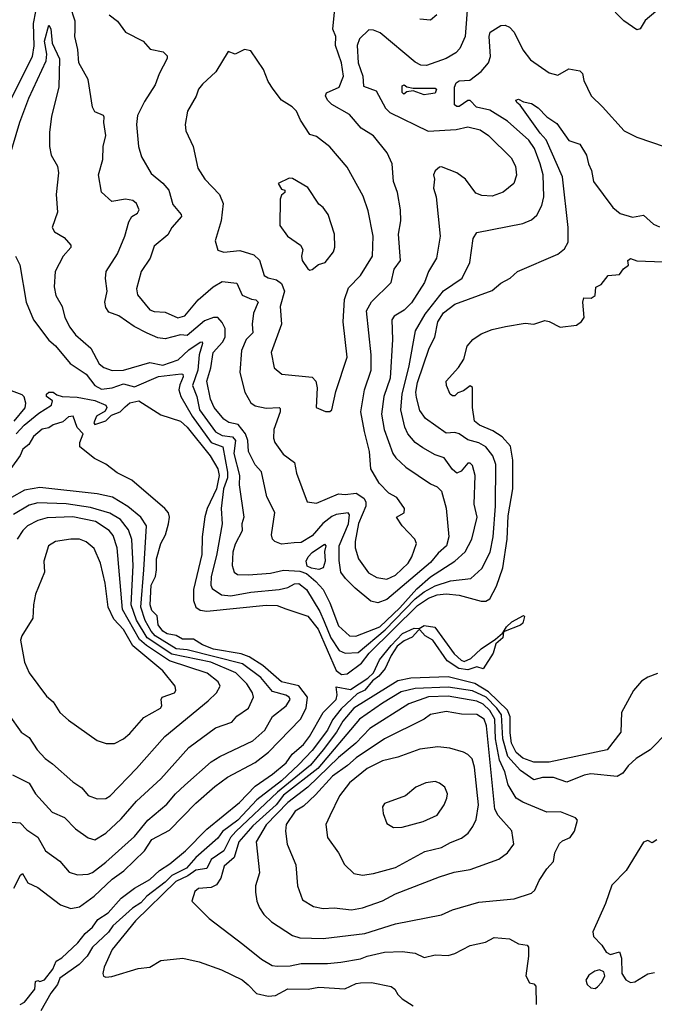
# Model space of a CAD drawing. Extents: x 1552033 to 1694788, y 811965 to 917215.
# Tile 282 of 632: x 1602573 to 1605464, y 888275 to 892762. Entities that reach past the tile are written whole.
import ezdxf

# ---------------------------------------------------------------- set-up
doc = ezdxf.new("R2010")
doc.units = 0

msp = doc.modelspace()

# ---------------------------------------------------------------- linework, layer by layer
at = {"layer": '0CON20XD'}
for points in [[(1602980.6, 892785), (1603017.5, 892755), (1603054, 892705), (1603134.5, 892664.5), (1603167.5, 892627.5), (1603225.5, 892615.5), (1603245, 892597.5), (1603244.3, 892585), (1603207.3, 892515), (1603189.4, 892465), (1603140.9, 892389.1), (1603110, 892325), (1603104.5, 892285), (1603114.5, 892185), (1603127, 892137), (1603171.3, 892061.3), (1603225, 892017.5), (1603252.5, 891985), (1603270.1, 891920.1), (1603308.5, 891875), (1603310.5, 891865), (1603265.4, 891815), (1603247.6, 891782.4), (1603185, 891730.8), (1603167.3, 891675), (1603125.9, 891614.1), (1603105.4, 891535), (1603108.8, 891508.8), (1603165, 891440.4), (1603185, 891432.7), (1603235, 891429.6), (1603293.8, 891403.8), (1603325, 891412.8), (1603385, 891485.7), (1603454.6, 891545), (1603495, 891569.5), (1603561.7, 891561.7), (1603586.3, 891506.3), (1603629, 891489), (1603648.6, 891485), (1603659.6, 891475), (1603637.9, 891425), (1603631.1, 891375), (1603634.1, 891335), (1603603.7, 891305), (1603583.9, 891255), (1603575.6, 891155), (1603598.3, 891065), (1603625, 891016.9), (1603645, 891002.2), (1603695, 890991.8), (1603754.5, 890994.5), (1603760, 890990), (1603760, 890975), (1603730, 890895), (1603728.6, 890855), (1603735.7, 890835.7), (1603772.9, 890782.9), (1603825, 890744), (1603833.8, 890695), (1603882, 890565), (1603925, 890559.1), (1604025, 890602.2), (1604055, 890598.2), (1604105, 890604.4), (1604141.1, 890581.1), (1604149.5, 890565), (1604149, 890545), (1604115.9, 890465.9), (1604100.4, 890385), (1604100.7, 890355), (1604115.6, 890305.6), (1604162.2, 890242.2), (1604200.1, 890220.1), (1604245, 890212.7), (1604285, 890230.3), (1604342.1, 890285), (1604359.8, 890315), (1604380, 890375), (1604372.7, 890395), (1604315.3, 890455), (1604289.2, 890495), (1604325, 890514.4), (1604326.5, 890535), (1604290.8, 890585), (1604253.9, 890603.9), (1604210.6, 890650.6), (1604173.2, 890715), (1604166.7, 890795), (1604143, 890885), (1604127.6, 890975), (1604143.1, 891075), (1604173.4, 891165), (1604173.3, 891235), (1604152.6, 891435), (1604175, 891477.1), (1604265.8, 891564.2), (1604278.9, 891625), (1604308, 891665), (1604298.2, 891785), (1604308.7, 891845), (1604307.3, 891895), (1604294.7, 891975), (1604276.2, 892025), (1604269.5, 892105), (1604246.7, 892155), (1604185, 892233.1), (1604127.8, 892267.8), (1604075, 892330.6), (1603995, 892376.1), (1603975.4, 892395), (1603965.5, 892415), (1603971.2, 892428.8), (1604028.4, 892455), (1604048.1, 892505), (1604038.9, 892565), (1604010.8, 892645), (1604013.5, 892685), (1603999.2, 892719.2), (1604014.7, 892874.7)], [(1602655.1, 892854.9), (1602633.3, 892745), (1602637.3, 892642.7), (1602629.4, 892595), (1602516.2, 892365)], [(1604614.8, 892845), (1604601.8, 892685), (1604578.6, 892631.4), (1604559.1, 892610.9), (1604515.2, 892584.8), (1604426.7, 892553.3), (1604400, 892555), (1604375, 892569.2), (1604215, 892701.8), (1604185, 892714.5), (1604163.6, 892716.4), (1604120.5, 892675), (1604110.2, 892645), (1604115.2, 892565), (1604135.3, 892505), (1604139.4, 892459.4), (1604197.2, 892437.2), (1604238.8, 892358.8), (1604259.7, 892339.7), (1604433.4, 892253.4), (1604561.7, 892261.7), (1604615, 892274.2), (1604670.6, 892260.6), (1604709.1, 892235), (1604812.2, 892132.2), (1604831.8, 892095), (1604836.5, 892053.5), (1604824.4, 892015), (1604775, 891976.2), (1604725, 891957.3), (1604678.3, 891961.7), (1604651.4, 891971.4), (1604604.4, 892035), (1604565, 892064.4), (1604495, 892091.2), (1604485, 892090), (1604465, 892073.3), (1604458, 892055), (1604462.5, 892035), (1604457.3, 891995), (1604469.6, 891955), (1604487.7, 891775), (1604471.5, 891675), (1604434.5, 891615), (1604417.3, 891565), (1604357.5, 891472.5), (1604325, 891439.1), (1604278.2, 891411.8), (1604268.2, 891395), (1604271.1, 891305), (1604260.7, 891129.3), (1604231.2, 891045), (1604221.3, 890965), (1604233, 890895), (1604272.9, 890785), (1604286.2, 890765), (1604332.4, 890722.4), (1604445, 890646.4), (1604475, 890632.7), (1604495, 890613.1), (1604516.3, 890536.3), (1604528.2, 890405), (1604517.7, 890365), (1604478.9, 890331.1), (1604445, 890288.4), (1604245, 890119.8), (1604205, 890104.8), (1604173, 890113), (1604101, 890171), (1604056.5, 890215), (1604035.7, 890245), (1604028.3, 890298.3), (1604028.9, 890365), (1604071.1, 890465), (1604075.2, 890505.2), (1604068.6, 890515), (1604015, 890507), (1603995, 890497.8), (1603954.4, 890465.6), (1603905, 890409.6), (1603855, 890379.1), (1603822.5, 890377.5), (1603765, 890371.5), (1603735, 890383.7), (1603724.4, 890395), (1603719.8, 890415), (1603735, 890516.2), (1603698, 890588), (1603675, 890701.2), (1603645, 890734), (1603615.4, 890795), (1603611.9, 890845), (1603601.9, 890875), (1603567.4, 890917.4), (1603525, 890926.2), (1603502.3, 890942.3), (1603458.6, 890995), (1603442.4, 891032.4), (1603424.8, 891115), (1603443.6, 891176.4), (1603453.8, 891245), (1603497.3, 891292.7), (1603508.3, 891315), (1603509.3, 891355), (1603495, 891382.8), (1603475, 891404.3), (1603455, 891404.8), (1603415, 891390), (1603335, 891323.1), (1603305.4, 891325.4), (1603235, 891307.7), (1603201.8, 891311.8), (1603153.6, 891333.6), (1603093.6, 891363.6), (1603025, 891413.1), (1602979.3, 891429.3), (1602965, 891450), (1602961.2, 891475), (1602971.8, 891525), (1602963.3, 891583.3), (1602966.5, 891615), (1603018.7, 891695), (1603052.1, 891775), (1603069.5, 891840.5), (1603083.6, 891865), (1603109.6, 891880.4), (1603116.2, 891895), (1603105, 891924.3), (1603087.6, 891937.6), (1603055, 891944.6), (1602993, 891933), (1602945, 891976.7), (1602930.9, 892055), (1602950.8, 892125), (1602953.6, 892185), (1602965.5, 892234.5), (1602955.8, 892294.2), (1602957.7, 892317.7), (1602955, 892325.8), (1602915, 892342.2), (1602903.9, 892363.9), (1602885, 892490), (1602841.5, 892565), (1602836.9, 892626.9), (1602824.3, 892685), (1602825.8, 892714.2), (1602825.2, 892755.2), (1602802.3, 892825)], [(1604395, 892766.7), (1604445, 892761.9), (1604473.9, 892786.1)], [(1605471.2, 892798.8), (1605421.7, 892758.3), (1605400, 892720), (1605385, 892716.2), (1605325, 892757.5), (1605286.1, 892796.1)], [(1602511.4, 892085), (1602572.6, 892295), (1602614, 892405), (1602692.4, 892575), (1602696.6, 892605), (1602685.8, 892665), (1602705, 892736.9), (1602715, 892720), (1602720.8, 892655), (1602753.4, 892583.4), (1602750.6, 892455), (1602717.2, 892322.8), (1602708, 892248), (1602708.2, 892185), (1602716.7, 892145), (1602744.6, 892095), (1602750, 892065), (1602738.2, 891965), (1602745.5, 891885), (1602720.6, 891815), (1602730.8, 891795), (1602775, 891769.4), (1602805.6, 891735), (1602805.4, 891724.6), (1602770, 891685), (1602734, 891615), (1602729.2, 891545), (1602737.5, 891505), (1602765.6, 891455), (1602778.8, 891405), (1602800.4, 891360.4), (1602826.7, 891326.7), (1602896.2, 891265), (1602935, 891193.6), (1602956.6, 891176.6), (1602993.8, 891163.8), (1603045, 891164.8), (1603165, 891199.6), (1603225, 891188.1), (1603295, 891212.7), (1603343, 891257)], [(1603343, 891257), (1603395, 891292.1), (1603403.8, 891293.8), (1603406.2, 891286.2), (1603390.6, 891235), (1603383.8, 891165), (1603360, 891095), (1603379.3, 891045), (1603392.2, 890985), (1603465, 890883.4), (1603495, 890867.1), (1603541.9, 890861.9), (1603556.4, 890845), (1603548.6, 890785), (1603573.6, 890685), (1603572.9, 890642.9), (1603593.7, 890495), (1603585.2, 890465), (1603586.9, 890433.1), (1603555, 890371.5), (1603543.4, 890335), (1603540.3, 890275), (1603549.1, 890245), (1603565, 890233.9), (1603615, 890232.2), (1603715, 890240.4), (1603775, 890253.3), (1603849.3, 890249.3), (1603878.8, 890238.8), (1603922.6, 890202.6), (1603955, 890166), (1603986.3, 890105), (1604025, 890000.5), (1604074.5, 889955), (1604103.4, 889953.4), (1604213.7, 889995), (1604305, 890082.6), (1604381.9, 890168.1), (1604445, 890224), (1604555.4, 890295), (1604602.5, 890337.5), (1604632.5, 890395), (1604656.4, 890495), (1604643.6, 890555), (1604647.3, 890685), (1604635, 890731.2), (1604625, 890740.8), (1604615, 890740.8), (1604584.6, 890705.4), (1604565, 890695.6), (1604545, 890712.2), (1604506.2, 890765), (1604465, 890779.3), (1604409.1, 890810.9), (1604375, 890835.3), (1604340.8, 890875), (1604327, 890905), (1604308.4, 890985), (1604314.9, 891055.1), (1604347.8, 891185), (1604375.3, 891345), (1604419.7, 891420.3), (1604504, 891526), (1604589.1, 891585), (1604622.8, 891655), (1604638.5, 891765), (1604655, 891792.2), (1604865, 891833.1), (1604905, 891850), (1604928.3, 891871.8), (1604951.8, 891915), (1604960, 891955), (1604957.3, 892055), (1604944.6, 892105.4), (1604917.5, 892175), (1604892.8, 892212.8), (1604795, 892300), (1604715, 892349.6), (1604653.8, 892363.8), (1604625, 892393.3), (1604615, 892393.8), (1604575, 892367.1), (1604565, 892365.8), (1604554.4, 892374.4), (1604553.6, 892455), (1604560.9, 892475), (1604575, 892483.3), (1604623.1, 892486.9), (1604675, 892526.8), (1604708.8, 892565), (1604717.7, 892595), (1604711.1, 892685), (1604715.8, 892705), (1604765, 892735.6), (1604785, 892736.7), (1604805, 892728.5), (1604825.7, 892705.7), (1604864.7, 892624.7), (1604899.9, 892579.9), (1604985, 892520), (1605025, 892510), (1605075, 892538.6), (1605125, 892529.2), (1605136.3, 892516.3), (1605143.5, 892485), (1605175.6, 892415), (1605228.1, 892365), (1605326.3, 892256.3), (1605385, 892227.5), (1605513, 892183)], [(1603985, 890976.2), (1603995, 890983.8), (1604012.3, 891067.7), (1604064.6, 891225), (1604046.4, 891385), (1604053.2, 891486.8), (1604070.2, 891539.8), (1604125, 891597.1), (1604179.5, 891685), (1604183.3, 891775), (1604160.5, 891890.5), (1604137.7, 891957.7), (1604065, 892090), (1603985, 892183.5), (1603925, 892230.6), (1603895, 892238.6), (1603852.5, 892305), (1603834.3, 892345), (1603814.2, 892365), (1603765.4, 892395.4), (1603727.1, 892445), (1603705, 892481.2), (1603683.3, 892535), (1603625, 892620.8), (1603596.8, 892626.8), (1603555, 892605.4), (1603522.3, 892617.7), (1603465.5, 892524.5), (1603405, 892468.8), (1603387.5, 892445), (1603376.4, 892413.6), (1603337.5, 892345), (1603325.8, 892285), (1603329.4, 892255), (1603362.9, 892185), (1603383.5, 892085), (1603415.4, 892035.4), (1603482.2, 891965), (1603499.5, 891925), (1603490, 891845), (1603462.5, 891755), (1603475, 891712.5), (1603502.9, 891702.9), (1603575, 891710.7), (1603640, 891690), (1603665.7, 891665.7), (1603686.4, 891596.4), (1603705, 891585.4), (1603742.6, 891577.4), (1603765, 891560.4), (1603779.5, 891525), (1603760, 891455), (1603765.3, 891375), (1603718.2, 891245), (1603731.8, 891175), (1603766.9, 891146.9), (1603905, 891133.1), (1603921.8, 891115), (1603928.2, 891085), (1603923.8, 890995), (1603966.4, 890976.4), (1603985, 890976.2)], [(1604415, 892420), (1604365, 892437.5), (1604336.7, 892433.3), (1604323.3, 892423.3), (1604315, 892430), (1604315, 892460), (1604325, 892466), (1604336.7, 892456.7), (1604365, 892450), (1604465, 892450), (1604471.2, 892445), (1604465, 892426.7), (1604435, 892423.3), (1604415, 892420)], [(1602553, 891685), (1602573.1, 891645), (1602602.4, 891475), (1602635, 891394.3), (1602705, 891302.3), (1602735, 891276.4), (1602801.9, 891195), (1602875, 891146.8), (1602914.6, 891095), (1602945, 891078.1), (1602994.1, 891084.1), (1603045, 891102.6), (1603095, 891088.9), (1603205, 891136.7), (1603307.8, 891147.8), (1603316.1, 891146.1), (1603318.1, 891135), (1603301.9, 891098.1), (1603297.9, 891075), (1603306.6, 891045), (1603358.2, 890955), (1603444.8, 890835), (1603497.9, 890815), (1603520, 890700), (1603519.8, 890675), (1603501.9, 890625), (1603489.8, 890535), (1603495.8, 890464.2), (1603469.7, 890320.3), (1603444.8, 890224.8), (1603443.9, 890185), (1603449.8, 890169.8), (1603491.5, 890141.5), (1603535, 890136), (1603625.9, 890154.1), (1603755, 890165.2), (1603794.8, 890175.2), (1603825, 890191.6), (1603845, 890193.1), (1603879.4, 890165), (1603940.4, 890065), (1603959.9, 890020.1), (1603990.7, 889945), (1604028.1, 889888.1), (1604055, 889876.1), (1604115, 889879.2), (1604237.6, 889982.4), (1604375, 890122.6), (1604415, 890155.5), (1604465, 890183), (1604535, 890205.2), (1604628, 890215), (1604678.3, 890261.7), (1604715.7, 890335), (1604730.2, 890405), (1604740.5, 890545), (1604742.1, 890735), (1604727.9, 890775), (1604696.3, 890816.3), (1604665, 890834), (1604615, 890847.2), (1604575, 890874.6), (1604555, 890880.8), (1604515, 890877.5), (1604421.8, 890945), (1604395, 890980.8), (1604380, 891040), (1604377.3, 891065), (1604385, 891109.5), (1604437.7, 891265), (1604464.8, 891315), (1604477.7, 891385), (1604503.7, 891426.3), (1604555, 891466.2), (1604725, 891527.5), (1604765, 891561.5), (1604807.5, 891585), (1604840, 891615), (1605025, 891693.2), (1605055, 891717.8), (1605071.7, 891748.3), (1605071.6, 891815), (1605046.5, 892046.5), (1604971.4, 892215), (1604943.4, 892245), (1604853, 892373), (1604837.5, 892385), (1604832.5, 892395), (1604845, 892400), (1604868, 892388), (1604905, 892380.6), (1604935, 892360.7), (1604975, 892318.9), (1605019.8, 892289.8), (1605075, 892212), (1605125, 892194.2), (1605154.5, 892145), (1605163.8, 892105), (1605178.5, 892075), (1605186.5, 892025), (1605275, 891905.8), (1605308.8, 891878.8), (1605365, 891862.7), (1605415, 891870.8), (1605461.1, 891831.1), (1605488, 891818)], [(1603895, 891620), (1603905, 891623.8), (1603934.1, 891645.9), (1603964.1, 891655.9), (1604002.2, 891705), (1604008.5, 891725), (1604006.4, 891785), (1603978.1, 891875), (1603955, 891906), (1603935, 891921.2), (1603885, 891998), (1603815, 892038.8), (1603800.7, 892039.3), (1603750, 892015), (1603765, 891990), (1603780, 891985), (1603780, 891975), (1603765, 891962.5), (1603758.8, 891945), (1603758, 891825), (1603792, 891775), (1603852, 891735), (1603862, 891715), (1603855.9, 891684.1), (1603859.2, 891665), (1603885, 891626.2), (1603895, 891620)], [(1602555.9, 890875), (1602593.6, 890915), (1602660.5, 890969.5), (1602717.2, 891005), (1602722.2, 891025), (1602694.5, 891045), (1602694.5, 891055), (1602705, 891064.4), (1602725, 891065.4), (1602742.2, 891052.2), (1602765.5, 891045.5), (1602835, 891042.7), (1602915, 891027.1), (1602965, 891005.7), (1602969, 890995), (1602962.2, 890977.8), (1602922.9, 890955), (1602910, 890925), (1602915, 890917.5), (1602965, 890933.5), (1602990.3, 890959.7), (1603030, 890975), (1603052.4, 890997.6), (1603075, 891015.9), (1603115.4, 891025.4), (1603215, 890961.5), (1603305, 890932.2), (1603335, 890905.7), (1603441, 890775), (1603475.1, 890715.1), (1603481, 890685), (1603468.6, 890625), (1603426, 890535), (1603416.1, 890496.1), (1603404.6, 890405.4), (1603402, 890325), (1603364.5, 890165), (1603363.8, 890115), (1603374.8, 890085), (1603395, 890072), (1603425, 890067.6), (1603695, 890094.1), (1603745, 890092.4), (1603785, 890077.8), (1603885, 890044.1), (1603932.1, 889985), (1604015, 889796.2), (1604039, 889779), (1604065, 889781.6), (1604130.3, 889829.7), (1604165, 889875.7), (1604385, 890092), (1604435, 890125.5), (1604475, 890141.7), (1604515, 890146.2), (1604575, 890140), (1604675, 890112.1), (1604696.9, 890113.1), (1604715, 890123.6), (1604745, 890180.5), (1604773.8, 890265), (1604793.1, 890395), (1604798.1, 890501.9), (1604819.3, 890625), (1604819.4, 890755), (1604809.1, 890819.1), (1604771, 890861), (1604728.7, 890888.6), (1604667.1, 890915), (1604645, 890933.1), (1604635.7, 890995), (1604635, 891086.2), (1604625, 891094), (1604595, 891070.9), (1604568.3, 891061.7), (1604555, 891047.5), (1604545, 891047.5), (1604534, 891055), (1604517.5, 891095), (1604516, 891115), (1604572.4, 891177.6), (1604596.9, 891215), (1604611.2, 891275), (1604636.7, 891305), (1604675, 891330), (1604725, 891350), (1604785.4, 891364.6), (1604875, 891379.5), (1604915, 891374.5), (1604965, 891391.1), (1604985, 891387.1), (1605035, 891360.4), (1605109.2, 891370.8), (1605132.7, 891387.3), (1605144, 891405), (1605137.8, 891475), (1605142.5, 891495), (1605176.8, 891493.2), (1605194.5, 891505.5), (1605197, 891543), (1605222.5, 891555), (1605254.3, 891595.7), (1605305, 891601.2), (1605323, 891627), (1605347.1, 891642.9), (1605343.8, 891665), (1605355, 891673.5), (1605385, 891663.8), (1605665, 891652.5)], [(1602547.8, 890932.2), (1602597.3, 890992.7), (1602600.4, 891015), (1602592.9, 891042.9), (1602583.4, 891053.4), (1602535, 891071.4)], [(1602545.7, 888805), (1602575.9, 888864.1), (1602585, 888871.2), (1602609.4, 888829.4), (1602655, 888806.9), (1602758.1, 888728.1), (1602805, 888711.3), (1602845, 888719.4), (1602912.5, 888767.5), (1602993.3, 888845), (1603046.5, 888883.5), (1603141.7, 888975), (1603175, 889026.9), (1603255, 889068.4), (1603375, 889192), (1603461.6, 889268.4), (1603519.4, 889310.6), (1603645, 889378), (1603705.8, 889424.2), (1603851.7, 889575), (1603878.4, 889625), (1603883.3, 889675), (1603845, 889726), (1603764.9, 889744.9), (1603680, 889820), (1603618.2, 889858.2), (1603581.9, 889871.9), (1603455, 889893), (1603405, 889914.1), (1603365, 889939.8), (1603315, 889939.2), (1603285, 889956.6), (1603245, 889963.2), (1603225.3, 889975), (1603203.9, 890005), (1603198.9, 890045), (1603175, 890069.2), (1603167.5, 890095), (1603171.7, 890185), (1603191.1, 890225), (1603196.1, 890255), (1603196.5, 890305), (1603215.8, 890375), (1603237.1, 890415), (1603250.8, 890465), (1603254.5, 890494.5), (1603250, 890515), (1603234.6, 890535), (1603084.2, 890664.2), (1603017.2, 890697.2), (1602965, 890737.1), (1602913, 890763), (1602846.7, 890815), (1602846, 890835), (1602862.5, 890875), (1602834, 890904), (1602815.7, 890955.7), (1602795, 890952), (1602769.7, 890930.3), (1602725, 890916.2), (1602705, 890902.5), (1602675, 890896), (1602635, 890862.5), (1602614.3, 890825.7), (1602586.1, 890805), (1602574.2, 890775.8), (1602532.3, 890717.7)], [(1602535, 889104.7), (1602575, 889101.8), (1602605, 889070.4), (1602655, 889037.5), (1602690, 888975), (1602755, 888927.8), (1602797.4, 888877.4), (1602835.4, 888865.4), (1602885, 888867.9), (1602905, 888875.3), (1602965, 888922.7), (1603095, 889040.3), (1603155.9, 889114.1), (1603242.8, 889187.2), (1603281.8, 889235), (1603325, 889273.9), (1603445, 889380.4), (1603484.8, 889405.2), (1603635, 889476.2), (1603690, 889525), (1603725, 889586.7), (1603787.1, 889635), (1603804.6, 889665), (1603800.9, 889675), (1603785, 889684.1), (1603725, 889701.3), (1603671.6, 889765), (1603587.6, 889827.6), (1603335, 889891.3), (1603285, 889894.6), (1603190.1, 889955), (1603171.6, 889975), (1603143.6, 890025), (1603123.8, 890085), (1603138.2, 890255), (1603150.6, 890455), (1603124.1, 890495), (1603065, 890544), (1602995, 890586.3), (1602925, 890600.9), (1602665, 890630.2), (1602595, 890618.9), (1602535, 890585.2)], [(1602915, 889024.6), (1602965, 889054.6), (1603035, 889120.4), (1603105, 889201.1), (1603215, 889303.2), (1603343.8, 889445), (1603464.8, 889535.2), (1603538.4, 889561.6), (1603561.5, 889588.5), (1603615.6, 889624.4), (1603637.2, 889675), (1603634, 889695), (1603608.1, 889735), (1603556.6, 889786.6), (1603444.1, 889834.1), (1603265, 889871.1), (1603153.4, 889945), (1603105, 890026.3), (1603079.9, 890095), (1603089.6, 890275), (1603083.6, 890393.6), (1603068.2, 890438.2), (1603031.1, 890485), (1602983, 890513), (1602895, 890539.5), (1602785, 890556), (1602655, 890560.5), (1602615, 890549.7), (1602545, 890507.7)], [(1602925, 889211.5), (1602965, 889213.8), (1602985, 889225.5), (1603105, 889349.6), (1603234.4, 889495.6), (1603431.5, 889658.5), (1603470, 889695), (1603485.5, 889725), (1603476.9, 889745), (1603426.9, 889785), (1603255, 889840.8), (1603150.1, 889910.1), (1603118.4, 889938.4), (1603041.5, 890075), (1603017, 890355), (1602997.9, 890412.1), (1602980, 890435), (1602917.7, 890475), (1602815, 890497.4), (1602697.5, 890492.5), (1602655, 890479.5), (1602607.9, 890455), (1602586.8, 890435), (1602560.6, 890395)], [(1603005, 889464.2), (1603045, 889484.4), (1603075, 889510), (1603138, 889582), (1603214.3, 889625), (1603220.5, 889635), (1603217.5, 889665), (1603222.2, 889675), (1603278.5, 889695), (1603283.5, 889705), (1603280.5, 889725), (1603225, 889795.3), (1603088.3, 889908.3), (1603045, 889983.9), (1603001.1, 890031.1), (1602976.3, 890085), (1602962.6, 890195), (1602941.3, 890285), (1602912.1, 890352.1), (1602875, 890382.5), (1602845, 890394.6), (1602805, 890394.6), (1602735, 890383.8), (1602704.4, 890365), (1602682.5, 890295), (1602685.4, 890244.6), (1602644.4, 890145), (1602635.5, 890095), (1602632.5, 890035), (1602581.9, 889955), (1602575.6, 889934.4), (1602594.6, 889835), (1602615.4, 889785.4), (1602695, 889679.2), (1602725, 889654.2), (1602755.4, 889605.4), (1602795, 889569.4), (1602925, 889477.1), (1602965.8, 889464.2), (1603005, 889464.2)], [(1603935, 890256.8), (1603902.4, 890262.4), (1603882.6, 890272.6), (1603877.2, 890295), (1603886.2, 890315), (1603905, 890334.3), (1603962, 890372), (1603966.7, 890365), (1603961.4, 890338.6), (1603964.5, 890295), (1603955, 890264.6), (1603935, 890256.8)], [(1602575, 888274.3), (1602593.8, 888285), (1602641.4, 888345), (1602645, 888380), (1602655, 888383.8), (1602665, 888378.6), (1602685, 888387.3), (1602723.6, 888435), (1602738.7, 888471.3), (1602765, 888487.1), (1602836.8, 888555), (1602871.6, 888598.4), (1602905, 888627.5), (1602928.8, 888661.2), (1602975, 888692.3), (1603035, 888759), (1603095.7, 888804.3), (1603165.3, 888844.7), (1603208.9, 888885), (1603256, 888915), (1603328.4, 888975), (1603425.8, 889074.2), (1603573.8, 889195), (1603645, 889270), (1603725, 889323.6), (1603786.8, 889375), (1603814.7, 889415), (1603865, 889459.6), (1603892.6, 889495), (1603955, 889604.6), (1604014.5, 889665), (1604019.5, 889685), (1604015, 889722), (1604079.9, 889710.1), (1604158.1, 889761.9), (1604184.1, 889785.9), (1604212.2, 889845), (1604265, 889910.7), (1604317.1, 889965), (1604370.1, 889989.9), (1604392, 889988), (1604415, 890000.8), (1604464.7, 889994.7), (1604552.8, 889872.8), (1604583.7, 889843.7), (1604597.9, 889837.9), (1604628.5, 889851.5), (1604674.5, 889895.5), (1604740.8, 889939.2), (1604773, 889967), (1604776.7, 889973), (1604790, 889995), (1604815, 890018.9), (1604867.5, 890047.5), (1604872.5, 890042.5), (1604865, 890011.9), (1604855, 890002.9), (1604776.7, 889973), (1604773.5, 889945), (1604741.8, 889918.2), (1604730.3, 889875), (1604685, 889804), (1604655, 889813.3), (1604615, 889800), (1604572.8, 889805), (1604520.8, 889840.8), (1604455.2, 889935.2), (1604420, 889955), (1604395, 889982.5), (1604389.2, 889980.8), (1604361.3, 889948.7), (1604325, 889931.6), (1604293, 889907), (1604265.5, 889865), (1604238.5, 889805), (1604208.8, 889771.2), (1604180, 889750), (1604145, 889706.9), (1604110.5, 889689.5), (1604037.9, 889622.1), (1603998.3, 889571.7), (1603975.1, 889525), (1603905, 889431.7), (1603845, 889367.4), (1603765, 889293.3), (1603653.4, 889206.6), (1603566.8, 889115), (1603497.3, 889062.7), (1603475, 889031.9), (1603375, 888944.7), (1603332.3, 888895), (1603265, 888862.8), (1603235, 888831.5), (1603152.3, 888767.7), (1603125, 888738.2), (1603086.4, 888713.6), (1602996.5, 888633.5), (1602976.6, 888603.4), (1602905, 888536.4), (1602880.3, 888495), (1602843.1, 888456.9), (1602755.4, 888395), (1602744.5, 888365.5), (1602715, 888326.2), (1602668.8, 888245)], [(1605477.9, 889782.1), (1605435, 889766.5), (1605405, 889748), (1605369.5, 889705), (1605314.3, 889605), (1605311.3, 889515), (1605249.4, 889435), (1604985, 889378.6), (1604915, 889379), (1604865, 889397), (1604835, 889422.7), (1604813.5, 889465), (1604808, 889512), (1604806.7, 889585), (1604795.6, 889615), (1604709.1, 889699.1), (1604646.6, 889736.6), (1604525, 889767.8), (1604355, 889760.9), (1604295, 889749), (1604095, 889624.5), (1604044.6, 889565.5), (1604015.9, 889515), (1603956, 889435), (1603897.2, 889365), (1603747.6, 889242.4), (1603557.7, 889062.3), (1603533.1, 889035), (1603502.7, 888975), (1603445, 888935.9), (1603425, 888894.8), (1603375, 888885.9), (1603339.3, 888860.7), (1603284.2, 888835), (1603100.2, 888655), (1602993.5, 888525), (1602957.5, 888445), (1602952, 888415), (1602954.2, 888404.2), (1602965, 888398.8), (1602991.9, 888401.9), (1603111.8, 888438.2), (1603165, 888445.2), (1603215, 888475.3), (1603315.2, 888485.2), (1603389.6, 888469.6), (1603491.8, 888431.8), (1603586.5, 888386.5), (1603614.1, 888364.1), (1603651.1, 888325), (1603705, 888311.8), (1603737.5, 888315), (1603795, 888345.4), (1603886.2, 888343.8), (1603935, 888353.6), (1604054, 888346), (1604105, 888370), (1604125, 888373.1), (1604175, 888374.3), (1604265, 888355.8), (1604281.2, 888345), (1604295, 888320), (1604315, 888300), (1604365, 888268.8)], [(1605525, 889516.7), (1605445, 889435.7), (1605380.8, 889395), (1605345, 889361.4), (1605321.1, 889328.9), (1605295, 889312.9), (1605175, 889325.3), (1605145, 889320), (1605065, 889287.1), (1605005, 889308.9), (1604955, 889309), (1604915, 889297.9), (1604855, 889340.8), (1604796.3, 889405), (1604774.1, 889485), (1604767.7, 889595), (1604747.1, 889625), (1604697.3, 889675), (1604635, 889703.9), (1604525, 889720), (1604375, 889714.4), (1604310.8, 889699.2), (1604225, 889648), (1604121.3, 889575), (1603930.8, 889349.2), (1603775, 889228.2), (1603740.4, 889185), (1603635, 889088.9), (1603571, 889015), (1603549.6, 888945), (1603504.7, 888905), (1603489.5, 888850.5), (1603469.7, 888820.3), (1603445, 888807.8), (1603387.6, 888802.4), (1603370.3, 888789.7), (1603357.5, 888745), (1603436.3, 888666.3), (1603589.4, 888549.4), (1603675, 888480.5), (1603722.7, 888452.7), (1603745, 888448.8), (1603805, 888451.1), (1603855, 888461.9), (1603975, 888461.1), (1604035, 888467.9), (1604125, 888481.9), (1604155.2, 888494.8), (1604235, 888513.5), (1604315.3, 888515.3), (1604375, 888507.9), (1604415, 888488), (1604465, 888500.9), (1604525, 888498.5), (1604555, 888507.5), (1604625, 888543.5), (1604695, 888558.1), (1604735, 888580.5), (1604805, 888573.3), (1604845, 888550.6), (1604884.5, 888544.5), (1604890.5, 888535), (1604891.2, 888495), (1604878.2, 888405), (1604895, 888373.8), (1604915, 888368.8), (1604925, 888357.5), (1604925.5, 888275)], [(1603955, 888574.7), (1604145, 888597.8), (1604285, 888642.7), (1604495, 888683.6), (1604545, 888705.4), (1604665, 888740.4), (1604825, 888756.4), (1604905, 888781.2), (1604920, 888795), (1604939.7, 888840.3), (1604975, 888892.9), (1605004.2, 888925.8), (1605011.2, 888965), (1605032.3, 889007.7), (1605045, 889020), (1605080, 889035), (1605100, 889065), (1605114.2, 889115), (1605105.4, 889125.4), (1605037, 889153), (1604975, 889150.5), (1604865, 889196.1), (1604835.2, 889215.2), (1604798.4, 889275), (1604782.4, 889335), (1604758.2, 889388.2), (1604740.6, 889485), (1604737.5, 889575), (1604715, 889614.3), (1604685, 889642.5), (1604655, 889657), (1604525, 889679.5), (1604435, 889676.2), (1604345.8, 889644.2), (1604168.4, 889531.6), (1604104, 889465), (1604025, 889400), (1603885.9, 889264.1), (1603793.8, 889195), (1603696.1, 889093.9), (1603650.3, 889015), (1603665.4, 888875), (1603647.3, 888815), (1603646.4, 888786.4), (1603652.5, 888745), (1603664.5, 888715), (1603685, 888684.4), (1603720.5, 888650.5), (1603815, 888588.8), (1603848.5, 888578.5), (1603955, 888574.7)], [(1602523.5, 889595), (1602578.9, 889515), (1602615, 889491.9), (1602651.9, 889435), (1602688.6, 889395), (1602721.9, 889371.9), (1602815, 889288.9), (1602855, 889261.9), (1602885, 889226.4), (1602925, 889211.5)], [(1604085, 888706.2), (1604135, 888714.6), (1604225, 888746.6), (1604285, 888778.7), (1604485, 888856.8), (1604552.7, 888877.3), (1604625, 888889.2), (1604755, 888936.7), (1604795.7, 888965), (1604824.4, 889005.6), (1604815.4, 889065.4), (1604752.9, 889135), (1604737, 889165), (1604699.4, 889545), (1604689.4, 889575), (1604655, 889596.4), (1604585, 889597.1), (1604515, 889609.4), (1604445, 889596.5), (1604415.2, 889574.8), (1604234.8, 889485.2), (1604105, 889398.8), (1604066.7, 889363.4), (1603997.6, 889315), (1603920.4, 889229.6), (1603865, 889179), (1603827.7, 889155), (1603786.9, 889095), (1603783.4, 889065), (1603791.5, 889005), (1603830.7, 888910.7), (1603838.2, 888815), (1603861.2, 888751.2), (1603911.4, 888721.4), (1603955, 888711.8), (1604005, 888715.4), (1604085, 888706.2)], [(1604135, 888864.5), (1604185, 888870.8), (1604285, 888899.1), (1604418.8, 888971.2), (1604495, 888989.4), (1604535, 889013.2), (1604585, 889032.9), (1604615.5, 889055), (1604637.8, 889085), (1604651.8, 889118.2), (1604662.7, 889185), (1604645.3, 889355.3), (1604633.7, 889393.7), (1604615, 889414), (1604594.5, 889424.5), (1604532.4, 889442.4), (1604478.3, 889448.3), (1604395, 889437.3), (1604295, 889401.6), (1604225.7, 889385), (1604155, 889349.8), (1604074.7, 889285), (1604029.6, 889225), (1603986.3, 889133.7), (1603967.5, 889095), (1603975.5, 889035.5), (1604025.6, 888965), (1604052.3, 888912.3), (1604095, 888871.1), (1604135, 888864.5)], [(1602540.5, 889320.5), (1602615, 889282.9), (1602643.9, 889235), (1602720.8, 889150.8), (1602776.8, 889126.8), (1602826.9, 889075), (1602885, 889034.4), (1602915, 889024.6)], [(1604275, 889081.4), (1604315, 889083.1), (1604411.4, 889108.6), (1604475, 889138), (1604506.9, 889185), (1604519.1, 889215), (1604521.5, 889235), (1604509.4, 889265), (1604485, 889283.6), (1604465, 889290.4), (1604423.3, 889285), (1604378, 889265), (1604330, 889225), (1604235, 889190), (1604226.2, 889175), (1604228, 889145), (1604245, 889098.8), (1604275, 889081.4)], [(1605475.7, 889025), (1605455, 889011.2), (1605435, 889022), (1605415, 889013.8), (1605335.4, 888884.6), (1605271.2, 888818.8), (1605241.8, 888735), (1605183.5, 888605), (1605186.4, 888585), (1605225.2, 888545.2), (1605245, 888513.3), (1605265, 888502.5), (1605306.2, 888515), (1605315.3, 888485), (1605315.4, 888415), (1605335, 888387.5), (1605355, 888375.4), (1605375, 888377.1), (1605435, 888414.3), (1605465, 888420.8)], [(1605195, 888347.1), (1605205, 888354.3), (1605225, 888375.6), (1605239.2, 888405), (1605234.1, 888424.1), (1605215, 888432.1), (1605193.1, 888426.9), (1605165, 888408), (1605152.5, 888385), (1605158, 888365), (1605175, 888350), (1605195, 888347.1)]]:
    msp.add_lwpolyline(points, dxfattribs=at)

doc.saveas('drawing.dxf')
